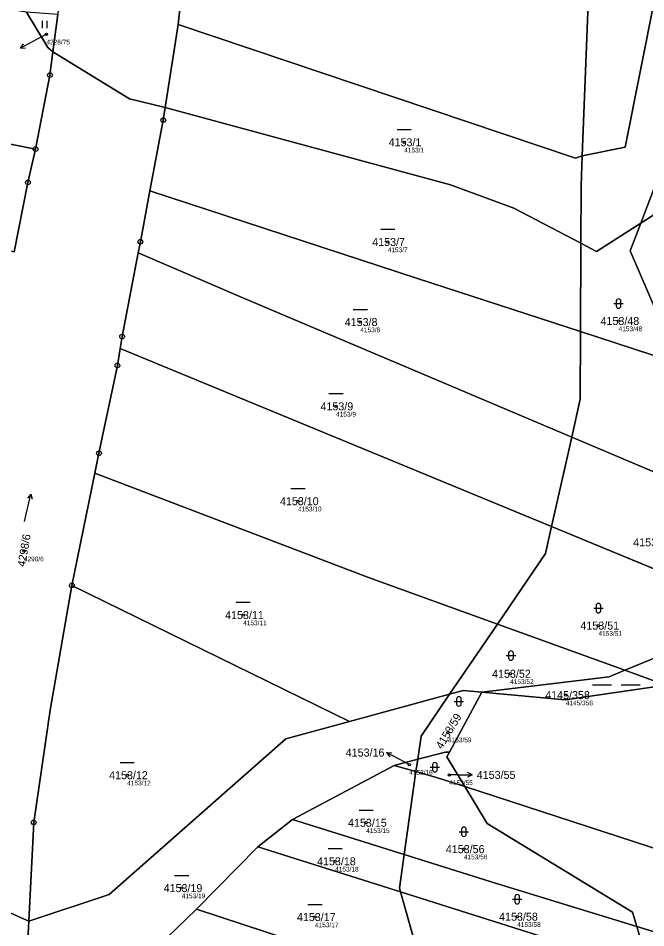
# Model space of a CAD drawing. Extents: x -739214 to -733252, y -1147612 to -1142842.
# Drawn here: x -736501.5 to -736368.3, y -1146964.8 to -1146771.7 of the extents above; entities that cross this region are included whole.
import ezdxf

# ---------------------------------------------------------------- set-up
doc = ezdxf.new("R2010")
doc.units = 0
for name, color, linetype in [('Definiční body', 7, 'Continuous'), ('Hranice parcel', 7, 'Continuous'), ('Parcelní čísla', 7, 'Continuous'), ('Polygon parcely', 7, 'Continuous'), ('Pop  PČ popisy', 7, 'Continuous'), ('Značky bodu BP', 7, 'Continuous'), ('Značky kultur', 7, 'Continuous')]:
    doc.layers.add(name, color=color, linetype=linetype)

msp = doc.modelspace()

# ---------------------------------------------------------------- linework, layer by layer
at = {"layer": 'Definiční body'}
for centre in [(-736495.48, -1146775.07), (-736419.55, -1146798.01), (-736423.04, -1146819.18), (-736428.86, -1146836.18), (-736374.05, -1146835.96), (-736434.01, -1146854.08), (-736442.08, -1146874.22), (-736500.26, -1146884.82), (-736453.72, -1146898.39), (-736378.32, -1146900.63), (-736397.06, -1146910.86), (-736385.26, -1146915.39), (-736410.26, -1146923.26), (-736418.49, -1146930.15), (-736478.33, -1146932.4), (-736409.99, -1146932.33), (-736427.63, -1146942.5), (-736406.88, -1146948.1), (-736434.21, -1146950.69), (-736466.76, -1146956.37), (-736438.48, -1146962.52), (-736395.57, -1146962.44)]:
    msp.add_circle(centre, 0.25, dxfattribs=at)
at = {"layer": 'Hranice parcel'}
for p, q in [((-736381.77, -1146800.87), (-736378.06, -1146705.71)), ((-736494.08, -1146778.8), (-736493.05, -1146770.89)), ((-736467.49, -1146772.99), (-736470.26, -1146790.62)), ((-736369.35, -1146815.17), (-736371.59, -1146821.03)), ((-736382.14, -1146838.2), (-736382.07, -1146819.42)), ((-736371.59, -1146821.03), (-736365.85, -1146834.37)), ((-736479.83, -1146841.8), (-736480.42, -1146845.4)), ((-736479.83, -1146841.8), (-736388.26, -1146879.62)), ((-736480.42, -1146845.4), (-736484.32, -1146864.05)), ((-736388.26, -1146879.62), (-736384, -1146860.6)), ((-736384, -1146860.6), (-736338.85, -1146879.74)), ((-736484.32, -1146864.05), (-736485.19, -1146868.28)), ((-736485.19, -1146868.28), (-736490.08, -1146892.11)), ((-736388.26, -1146879.62), (-736348.17, -1146896.18)), ((-736490.08, -1146892.11), (-736431.15, -1146920.99)), ((-736409.93, -1146915.22), (-736399.78, -1146900.33)), ((-736399.78, -1146900.33), (-736372.7, -1146910.13)), ((-736372.7, -1146910.13), (-736376.02, -1146911.51)), ((-736372.7, -1146910.13), (-736364.03, -1146913.27)), ((-736376.02, -1146911.51), (-736403.06, -1146914.78)), ((-736431.15, -1146920.99), (-736409.93, -1146915.22)), ((-736403.06, -1146914.78), (-736409.96, -1146927.54)), ((-736416.68, -1146929.01), (-736421.71, -1146930.31)), ((-736417.05, -1146931.64), (-736416.68, -1146929.01)), ((-736421.71, -1146930.31), (-736443.25, -1146941.81)), ((-736417.05, -1146931.64), (-736421.71, -1146930.31)), ((-736419.56, -1146949.26), (-736417.05, -1146931.64)), ((-736406.69, -1146934.83), (-736401.95, -1146942.67)), ((-736443.25, -1146941.81), (-736450.63, -1146947.63)), ((-736443.25, -1146941.81), (-736419.56, -1146949.26)), ((-736401.95, -1146942.67), (-736371.11, -1146961.51)), ((-736450.63, -1146947.63), (-736463.61, -1146960.83)), ((-736420.36, -1146957.18), (-736450.63, -1146947.63)), ((-736524.58, -1146952.15), (-736499.2, -1146963.41)), ((-736414.72, -1146976.89), (-736420.36, -1146957.18)), ((-736370.75, -1146972.84), (-736420.36, -1146957.18)), ((-736463.61, -1146960.83), (-736414.72, -1146976.89)), ((-736371.11, -1146961.51), (-736370.21, -1146964.53))]:
    msp.add_line(p, q, dxfattribs=at)
for points in [[(-736465.52, -1146735.67), (-736467.13, -1146769.67), (-736467.49, -1146772.99)], [(-736322.44, -1146734.9), (-736335.86, -1146736.99), (-736356.81, -1146749.95), (-736366.19, -1146766.65), (-736372.66, -1146799.03), (-736381.77, -1146800.87)], [(-736494.08, -1146778.8), (-736495.18, -1146777.89), (-736499.73, -1146770.36)], [(-736609.82, -1146772.52), (-736586.99, -1146779.25), (-736523.46, -1146794.4), (-736497.78, -1146799.46)], [(-736381.77, -1146800.87), (-736383.21, -1146801.37), (-736467.49, -1146772.99)], [(-736497.78, -1146799.46), (-736494.72, -1146783.73), (-736494.08, -1146778.8)], [(-736494.08, -1146778.8), (-736477.87, -1146788.75), (-736470.26, -1146790.62)], [(-736470.26, -1146790.62), (-736470.68, -1146793.29), (-736473.51, -1146808.35)], [(-736470.26, -1146790.62), (-736409.72, -1146807.03), (-736396.26, -1146811.97), (-736382.07, -1146819.42)], [(-736369.35, -1146815.17), (-736365.28, -1146804.55), (-736355.65, -1146795.08)], [(-736502.31, -1146821.26), (-736499.4, -1146806.54), (-736497.78, -1146799.46)], [(-736382.07, -1146819.42), (-736382.02, -1146807.29), (-736381.77, -1146800.87)], [(-736369.35, -1146815.17), (-736365.17, -1146812.49), (-736360.91, -1146808.57), (-736357.84, -1146804.65)], [(-736473.51, -1146808.35), (-736475.53, -1146819.12), (-736475.98, -1146821.48)], [(-736473.51, -1146808.35), (-736416.72, -1146826.94), (-736382.14, -1146838.2)], [(-736382.07, -1146819.42), (-736378.71, -1146821.18), (-736369.35, -1146815.17)], [(-736475.98, -1146821.48), (-736479.41, -1146839.25), (-736479.83, -1146841.8)], [(-736475.98, -1146821.48), (-736453.79, -1146831.03), (-736384, -1146860.6)], [(-736384, -1146860.6), (-736382.19, -1146852.56), (-736382.14, -1146838.2)], [(-736382.14, -1146838.2), (-736367.01, -1146843.12), (-736344.72, -1146849.84)], [(-736485.19, -1146868.28), (-736427.14, -1146890.42), (-736399.78, -1146900.33)], [(-736399.78, -1146900.33), (-736389.54, -1146885.31), (-736388.26, -1146879.62)], [(-736490.08, -1146892.11), (-736494.67, -1146918.61), (-736498.17, -1146942.42), (-736499.2, -1146963.41)], [(-736348.17, -1146896.18), (-736365.12, -1146906.97), (-736372.7, -1146910.13)], [(-736403.06, -1146914.78), (-736385.37, -1146916.41), (-736364.03, -1146913.27)], [(-736416.68, -1146929.01), (-736415.98, -1146924.1), (-736409.93, -1146915.22)], [(-736409.93, -1146915.22), (-736407.01, -1146914.43), (-736403.06, -1146914.78)], [(-736499.2, -1146963.41), (-736482.18, -1146957.72), (-736444.67, -1146924.67), (-736431.15, -1146920.99)], [(-736409.96, -1146927.54), (-736410.81, -1146927.49), (-736416.68, -1146929.01)], [(-736409.96, -1146927.54), (-736410.5, -1146928.53), (-736406.69, -1146934.83)], [(-736417.05, -1146931.64), (-736412.51, -1146932.94), (-736406.69, -1146934.83)], [(-736370.21, -1146964.53), (-736283.47, -1146991.08), (-736281.56, -1146974.57), (-736354.59, -1146951.75), (-736406.69, -1146934.83)], [(-736420.36, -1146957.18), (-736420.58, -1146956.41), (-736419.56, -1146949.26)], [(-736419.56, -1146949.26), (-736399.96, -1146955.42), (-736370.21, -1146964.53)], [(-736479.72, -1146974.48), (-736476.14, -1146972.92), (-736463.61, -1146960.83)], [(-736499.2, -1146963.41), (-736499.39, -1146967.39), (-736498.98, -1146978.47)], [(-736370.21, -1146964.53), (-736368.68, -1146969.65), (-736370.75, -1146972.84)]]:
    msp.add_lwpolyline(points, dxfattribs=at)
at = {"layer": 'Polygon parcely'}
for points in [[(-736467.13, -1146769.67), (-736467.49, -1146772.99), (-736383.21, -1146801.37), (-736381.77, -1146800.87), (-736378.06, -1146705.71), (-736425.61, -1146677.71), (-736449.18, -1146674.88), (-736461.75, -1146642.02), (-736450.23, -1146613.49), (-736483.35, -1146629.09), (-736494.48, -1146611.47), (-736500.11, -1146613.8), (-736488.24, -1146636.62), (-736479.13, -1146660.55), (-736473.74, -1146679.1), (-736470.53, -1146684.2), (-736467.08, -1146690.31), (-736469.67, -1146697.93), (-736467.34, -1146711.33), (-736465.52, -1146735.67)], [(-736381.77, -1146800.87), (-736372.66, -1146799.03), (-736366.19, -1146766.65), (-736356.81, -1146749.95), (-736335.86, -1146736.99), (-736322.44, -1146734.9), (-736320.63, -1146726.6), (-736342.55, -1146711.96), (-736368.55, -1146706.39), (-736393.74, -1146686.21), (-736446.12, -1146664.77), (-736449.18, -1146674.88), (-736425.61, -1146677.71), (-736378.06, -1146705.71)], [(-736494.08, -1146778.8), (-736477.87, -1146788.75), (-736470.26, -1146790.62), (-736467.49, -1146772.99), (-736467.13, -1146769.67), (-736465.52, -1146735.67), (-736467.34, -1146711.33), (-736469.67, -1146697.93), (-736471.33, -1146702.88), (-736492.52, -1146723.08), (-736491.78, -1146729.83), (-736492.09, -1146742.23), (-736492.09, -1146755.55), (-736493.05, -1146770.89)], [(-736312.72, -1146744.08), (-736322.44, -1146734.9), (-736335.86, -1146736.99), (-736356.81, -1146749.95), (-736366.19, -1146766.65), (-736372.66, -1146799.03), (-736381.77, -1146800.87), (-736382.02, -1146807.29), (-736382.07, -1146819.42), (-736378.71, -1146821.18), (-736369.35, -1146815.17), (-736365.28, -1146804.55), (-736355.65, -1146795.08), (-736353.75, -1146773.46), (-736345.74, -1146757.78), (-736335.18, -1146749.95), (-736314.27, -1146745.24)], [(-736586.99, -1146779.25), (-736523.46, -1146794.4), (-736497.78, -1146799.46), (-736494.72, -1146783.73), (-736494.08, -1146778.8), (-736495.18, -1146777.89), (-736499.73, -1146770.36), (-736579.41, -1146757.89), (-736585.6, -1146761.84), (-736592.01, -1146765.26), (-736609.82, -1146772.52)], [(-736493.05, -1146770.89), (-736499.73, -1146770.36), (-736495.18, -1146777.89), (-736494.08, -1146778.8)], [(-736530.9, -1146813.54), (-736502.31, -1146821.26), (-736499.4, -1146806.54), (-736497.78, -1146799.46), (-736523.46, -1146794.4), (-736586.99, -1146779.25), (-736609.82, -1146772.52), (-736618.04, -1146776.58), (-736620.93, -1146778.82), (-736624.88, -1146784.16), (-736625.09, -1146786.3), (-736557.07, -1146805.53), (-736530.58, -1146811.72)], [(-736470.26, -1146790.62), (-736409.72, -1146807.03), (-736396.26, -1146811.97), (-736382.07, -1146819.42), (-736382.02, -1146807.29), (-736381.77, -1146800.87), (-736383.21, -1146801.37), (-736467.49, -1146772.99)], [(-736382.07, -1146819.42), (-736396.26, -1146811.97), (-736409.72, -1146807.03), (-736470.26, -1146790.62), (-736470.68, -1146793.29), (-736473.51, -1146808.35), (-736416.72, -1146826.94), (-736382.14, -1146838.2)], [(-736360.91, -1146808.57), (-736357.84, -1146804.65), (-736355.97, -1146798.69), (-736355.65, -1146795.08), (-736365.28, -1146804.55), (-736369.35, -1146815.17), (-736365.17, -1146812.49)], [(-736355.84, -1146808.8), (-736357.84, -1146804.65), (-736360.91, -1146808.57), (-736365.17, -1146812.49), (-736369.35, -1146815.17), (-736371.59, -1146821.03), (-736365.85, -1146834.37), (-736346.15, -1146844.98), (-736349, -1146835.28)], [(-736453.79, -1146831.03), (-736384, -1146860.6), (-736382.19, -1146852.56), (-736382.14, -1146838.2), (-736416.72, -1146826.94), (-736473.51, -1146808.35), (-736475.53, -1146819.12), (-736475.98, -1146821.48)], [(-736346.15, -1146844.98), (-736365.85, -1146834.37), (-736371.59, -1146821.03), (-736369.35, -1146815.17), (-736378.71, -1146821.18), (-736382.07, -1146819.42), (-736382.14, -1146838.2), (-736367.01, -1146843.12), (-736344.72, -1146849.84)], [(-736479.41, -1146839.25), (-736479.83, -1146841.8), (-736388.26, -1146879.62), (-736384, -1146860.6), (-736453.79, -1146831.03), (-736475.98, -1146821.48)], [(-736342.48, -1146857.28), (-736344.72, -1146849.84), (-736367.01, -1146843.12), (-736382.14, -1146838.2), (-736382.19, -1146852.56), (-736384, -1146860.6), (-736338.85, -1146879.74), (-736336.26, -1146876.78), (-736340.06, -1146874.23)], [(-736485.19, -1146868.28), (-736427.14, -1146890.42), (-736399.78, -1146900.33), (-736389.54, -1146885.31), (-736388.26, -1146879.62), (-736479.83, -1146841.8), (-736480.42, -1146845.4), (-736484.32, -1146864.05)], [(-736388.26, -1146879.62), (-736348.17, -1146896.18), (-736346.08, -1146894.85), (-736340.18, -1146881.26), (-736338.85, -1146879.74), (-736384, -1146860.6)], [(-736399.78, -1146900.33), (-736427.14, -1146890.42), (-736485.19, -1146868.28), (-736490.08, -1146892.11), (-736431.15, -1146920.99), (-736409.93, -1146915.22)], [(-736372.7, -1146910.13), (-736365.12, -1146906.97), (-736348.17, -1146896.18), (-736388.26, -1146879.62), (-736389.54, -1146885.31), (-736399.78, -1146900.33)], [(-736482.18, -1146957.72), (-736444.67, -1146924.67), (-736431.15, -1146920.99), (-736490.08, -1146892.11), (-736494.67, -1146918.61), (-736498.17, -1146942.42), (-736499.2, -1146963.41)], [(-736336.69, -1146909.25), (-736330.64, -1146903.43), (-736348.17, -1146896.18), (-736365.12, -1146906.97), (-736372.7, -1146910.13), (-736364.03, -1146913.27)], [(-736409.93, -1146915.22), (-736407.01, -1146914.43), (-736403.06, -1146914.78), (-736376.02, -1146911.51), (-736372.7, -1146910.13), (-736399.78, -1146900.33)], [(-736403.06, -1146914.78), (-736385.37, -1146916.41), (-736364.03, -1146913.27), (-736372.7, -1146910.13), (-736376.02, -1146911.51)], [(-736479.72, -1146974.48), (-736476.14, -1146972.92), (-736463.61, -1146960.83), (-736450.63, -1146947.63), (-736443.25, -1146941.81), (-736421.71, -1146930.31), (-736416.68, -1146929.01), (-736415.98, -1146924.1), (-736409.93, -1146915.22), (-736431.15, -1146920.99), (-736444.67, -1146924.67), (-736482.18, -1146957.72), (-736499.2, -1146963.41), (-736499.39, -1146967.39), (-736498.98, -1146978.47), (-736494.93, -1146979.18)], [(-736416.68, -1146929.01), (-736410.81, -1146927.49), (-736409.96, -1146927.54), (-736403.06, -1146914.78), (-736407.01, -1146914.43), (-736409.93, -1146915.22), (-736415.98, -1146924.1)], [(-736416.68, -1146929.01), (-736417.05, -1146931.64), (-736412.51, -1146932.94), (-736406.69, -1146934.83), (-736410.5, -1146928.53), (-736409.96, -1146927.54), (-736410.81, -1146927.49)], [(-736416.68, -1146929.01), (-736421.71, -1146930.31), (-736417.05, -1146931.64)], [(-736421.71, -1146930.31), (-736443.25, -1146941.81), (-736419.56, -1146949.26), (-736417.05, -1146931.64)], [(-736399.96, -1146955.42), (-736370.21, -1146964.53), (-736371.11, -1146961.51), (-736401.95, -1146942.67), (-736406.69, -1146934.83), (-736412.51, -1146932.94), (-736417.05, -1146931.64), (-736419.56, -1146949.26)], [(-736281.56, -1146974.57), (-736354.59, -1146951.75), (-736406.69, -1146934.83), (-736401.95, -1146942.67), (-736371.11, -1146961.51), (-736370.21, -1146964.53), (-736283.47, -1146991.08)], [(-736419.56, -1146949.26), (-736443.25, -1146941.81), (-736450.63, -1146947.63), (-736420.36, -1146957.18), (-736420.58, -1146956.41)], [(-736450.63, -1146947.63), (-736463.61, -1146960.83), (-736414.72, -1146976.89), (-736420.36, -1146957.18)], [(-736420.36, -1146957.18), (-736370.75, -1146972.84), (-736368.68, -1146969.65), (-736370.21, -1146964.53), (-736399.96, -1146955.42), (-736419.56, -1146949.26), (-736420.58, -1146956.41)], [(-736494.33, -1147023.53), (-736494.71, -1147021.94), (-736495.58, -1147015.8), (-736496.09, -1147011.66), (-736497.7, -1146998.58), (-736498.47, -1146992.33), (-736498.55, -1146990.15), (-736498.76, -1146984.58), (-736498.98, -1146978.47), (-736499.39, -1146967.39), (-736499.2, -1146963.41), (-736524.58, -1146952.15), (-736524.67, -1146953.1), (-736524.91, -1146956.33), (-736525.29, -1146976.58), (-736522.39, -1147006.49), (-736519.42, -1147028.13)], [(-736370.75, -1146972.84), (-736420.36, -1146957.18), (-736414.72, -1146976.89), (-736411.02, -1146978.1), (-736380.78, -1146988.28)], [(-736410.14, -1146992.86), (-736414.72, -1146976.89), (-736463.61, -1146960.83), (-736476.14, -1146972.92), (-736479.72, -1146974.48)]]:
    msp.add_lwpolyline(points, close=True, dxfattribs=at)
for points in [[(-736524.58, -1146952.15), (-736499.2, -1146963.41), (-736498.17, -1146942.42), (-736494.67, -1146918.61), (-736490.08, -1146892.11), (-736485.19, -1146868.28), (-736484.32, -1146864.05), (-736480.42, -1146845.4), (-736479.83, -1146841.8), (-736479.41, -1146839.25), (-736475.98, -1146821.48), (-736475.53, -1146819.12), (-736473.51, -1146808.35), (-736470.68, -1146793.29), (-736470.26, -1146790.62), (-736477.87, -1146788.75), (-736494.08, -1146778.8), (-736494.72, -1146783.73), (-736497.78, -1146799.46), (-736499.4, -1146806.54), (-736502.31, -1146821.26)], [(-736245.95, -1146922.42), (-736258.47, -1146924.67), (-736264.16, -1146898.72), (-736278.07, -1146880.83), (-736298.34, -1146878.65), (-736321.19, -1146891.76), (-736326.16, -1146899.12), (-736330.64, -1146903.43), (-736336.69, -1146909.25), (-736364.03, -1146913.27), (-736385.37, -1146916.41), (-736403.06, -1146914.78), (-736409.96, -1146927.54), (-736410.5, -1146928.53), (-736406.69, -1146934.83), (-736354.59, -1146951.75), (-736281.56, -1146974.57)], [(-736283.47, -1146991.08), (-736370.21, -1146964.53), (-736368.68, -1146969.65)]]:
    msp.add_lwpolyline(points, dxfattribs=at)
at = {"layer": 'Pop  PČ popisy'}
for p, q in [((-736498.35, -1146776.58), (-736501, -1146777.99)), ((-736495.48, -1146775.07), (-736498.35, -1146776.58)), ((-736501, -1146777.99), (-736500.35, -1146777.08)), ((-736501, -1146777.99), (-736499.88, -1146777.96)), ((-736420.63, -1146929), (-736423.28, -1146927.59)), ((-736423.28, -1146927.59), (-736422.16, -1146927.62)), ((-736423.28, -1146927.59), (-736422.63, -1146928.5)), ((-736418.49, -1146930.15), (-736420.63, -1146929)), ((-736408.15, -1146932.33), (-736409.99, -1146932.33)), ((-736408.15, -1146932.33), (-736405.15, -1146932.33)), ((-736405.15, -1146932.33), (-736406.15, -1146931.83)), ((-736405.15, -1146932.33), (-736406.15, -1146932.83))]:
    msp.add_line(p, q, dxfattribs=at)
at = {"layer": 'Značky bodu BP'}
for centre, radius in [((-736494.72, -1146783.73), 0.5), ((-736494.72, -1146783.73), 0.0303), ((-736470.68, -1146793.29), 0.5), ((-736470.68, -1146793.29), 0.0303), ((-736497.78, -1146799.46), 0.5), ((-736497.78, -1146799.46), 0.0303), ((-736499.4, -1146806.54), 0.5), ((-736499.4, -1146806.54), 0.0303), ((-736475.53, -1146819.12), 0.5), ((-736475.53, -1146819.12), 0.0303), ((-736479.41, -1146839.25), 0.5), ((-736479.41, -1146839.25), 0.0303), ((-736480.42, -1146845.4), 0.5), ((-736480.42, -1146845.4), 0.0303), ((-736484.32, -1146864.05), 0.5), ((-736484.32, -1146864.05), 0.0303), ((-736490.08, -1146892.11), 0.5), ((-736490.08, -1146892.11), 0.0303), ((-736498.17, -1146942.42), 0.5), ((-736498.17, -1146942.42), 0.0303)]:
    msp.add_circle(centre, radius, dxfattribs=at)
at = {"layer": 'Značky kultur'}
for p, q in [((-736496.29, -1146773.75), (-736496.29, -1146772.25)), ((-736495.29, -1146773.75), (-736495.29, -1146772.25)), ((-736421.05, -1146795.31), (-736418.05, -1146795.31)), ((-736424.54, -1146816.48), (-736421.54, -1146816.48)), ((-736375.05, -1146832.26), (-736373.05, -1146832.26)), ((-736374.55, -1146831.76), (-736374.55, -1146832.76)), ((-736373.55, -1146832.76), (-736373.55, -1146831.76)), ((-736430.36, -1146833.48), (-736427.36, -1146833.48)), ((-736435.51, -1146851.38), (-736432.51, -1146851.38)), ((-736443.58, -1146871.52), (-736440.58, -1146871.52)), ((-736500.13, -1146878.55), (-736498.78, -1146872.7)), ((-736498.78, -1146872.7), (-736499.49, -1146873.54)), ((-736498.78, -1146872.7), (-736498.51, -1146873.77)), ((-736455.22, -1146895.69), (-736452.22, -1146895.69)), ((-736378.82, -1146896.43), (-736378.82, -1146897.43)), ((-736377.82, -1146897.43), (-736377.82, -1146896.43)), ((-736379.32, -1146896.93), (-736377.32, -1146896.93)), ((-736397.89, -1146907), (-736395.89, -1146907)), ((-736397.39, -1146906.5), (-736397.39, -1146907.5)), ((-736396.39, -1146907.5), (-736396.39, -1146906.5)), ((-736379.56, -1146913.18), (-736375.54, -1146913.18)), ((-736373.53, -1146913.18), (-736369.51, -1146913.18)), ((-736408.95, -1146916.73), (-736406.95, -1146916.73)), ((-736408.45, -1146916.23), (-736408.45, -1146917.23)), ((-736407.45, -1146917.23), (-736407.45, -1146916.23)), ((-736479.83, -1146929.7), (-736476.83, -1146929.7)), ((-736414.04, -1146930.7), (-736412.04, -1146930.7)), ((-736413.54, -1146930.2), (-736413.54, -1146931.2)), ((-736412.54, -1146931.2), (-736412.54, -1146930.2)), ((-736429.13, -1146939.8), (-736426.13, -1146939.8)), ((-736407.88, -1146944.4), (-736405.88, -1146944.4)), ((-736407.38, -1146943.9), (-736407.38, -1146944.9)), ((-736406.38, -1146944.9), (-736406.38, -1146943.9)), ((-736435.71, -1146947.99), (-736432.71, -1146947.99)), ((-736468.26, -1146953.67), (-736465.26, -1146953.67)), ((-736396.07, -1146958.24), (-736396.07, -1146959.24)), ((-736395.07, -1146959.24), (-736395.07, -1146958.24)), ((-736439.98, -1146959.82), (-736436.98, -1146959.82)), ((-736396.57, -1146958.74), (-736394.57, -1146958.74))]:
    msp.add_line(p, q, dxfattribs=at)
for centre, start, end in [((-736374.05, -1146831.76), 0, 180), ((-736374.05, -1146832.76), 180, 359.9879), ((-736378.32, -1146896.43), 0, 180), ((-736378.32, -1146897.43), 180, 359.9879), ((-736396.89, -1146906.5), 0, 180), ((-736396.89, -1146907.5), 180, 359.9879), ((-736407.95, -1146916.23), 0, 180), ((-736407.95, -1146917.23), 180, 359.9879), ((-736413.04, -1146930.2), 0, 180), ((-736413.04, -1146931.2), 180, 359.9879), ((-736406.88, -1146943.9), 0, 180), ((-736406.88, -1146944.9), 180, 359.9879), ((-736395.57, -1146958.24), 0, 180), ((-736395.57, -1146959.24), 180, 359.9879)]:
    msp.add_arc(centre, 0.5, start, end, dxfattribs=at)

# ---------------------------------------------------------------- texts
at = {"layer": 'Definiční body'}
for s, p in [('4228/75', (-736495.48, -1146777.23)), ('4153/1', (-736419.55, -1146800.17)), ('4153/7', (-736423.04, -1146821.34)), ('4153/8', (-736428.86, -1146838.34)), ('4153/48', (-736374.05, -1146838.12)), ('4153/9', (-736434.01, -1146856.24)), ('4153/10', (-736442.08, -1146876.38)), ('4298/6', (-736500.26, -1146886.98)), ('4153/11', (-736453.72, -1146900.55)), ('4153/51', (-736378.32, -1146902.79)), ('4153/52', (-736397.06, -1146913.02)), ('4145/358', (-736385.26, -1146917.55)), ('4153/59', (-736410.26, -1146925.42)), ('4153/16', (-736418.49, -1146932.31)), ('4153/12', (-736478.33, -1146934.56)), ('4153/55', (-736409.99, -1146934.49)), ('4153/15', (-736427.63, -1146944.66)), ('4153/56', (-736406.88, -1146950.26)), ('4153/18', (-736434.21, -1146952.85)), ('4153/19', (-736466.76, -1146958.53)), ('4153/17', (-736438.48, -1146964.68)), ('4153/58', (-736395.57, -1146964.6))]:
    msp.add_text(s, height=1, dxfattribs=at).set_placement(p)
at = {"layer": 'Parcelní čísla'}
for s, p in [('4153/1', (-736422.85, -1146798.86)), ('4153/7', (-736426.34, -1146820.03)), ('4153/8', (-736432.17, -1146837.03)), ('4153/48', (-736377.89, -1146836.81)), ('4153/9', (-736437.32, -1146854.93)), ('4153/10', (-736445.92, -1146875.07)), ('4153/50', (-736370.95, -1146883.8)), ('4153/11', (-736457.56, -1146899.24)), ('4153/51', (-736382.16, -1146901.48)), ('4153/52', (-736400.9, -1146911.71)), ('4145/358', (-736389.63, -1146916.24)), ('4153/16', (-736431.96, -1146928.44)), ('4153/55', (-736404.15, -1146933.18)), ('4153/12', (-736482.17, -1146933.25)), ('4153/15', (-736431.47, -1146943.35)), ('4153/56', (-736410.72, -1146948.95)), ('4153/18', (-736438.05, -1146951.54)), ('4153/19', (-736470.6, -1146957.22)), ('4153/17', (-736442.32, -1146963.37)), ('4153/58', (-736399.41, -1146963.29))]:
    msp.add_text(s, height=1.7, dxfattribs=at).set_placement(p)
for s, rotation, p in [('4298/6', 80, (-736500, -1146888.22)), ('4153/59', 59, (-736411.51, -1146926.99))]:
    msp.add_text(s, height=1.7, rotation=rotation, dxfattribs=at).set_placement(p)

doc.saveas('drawing.dxf')
